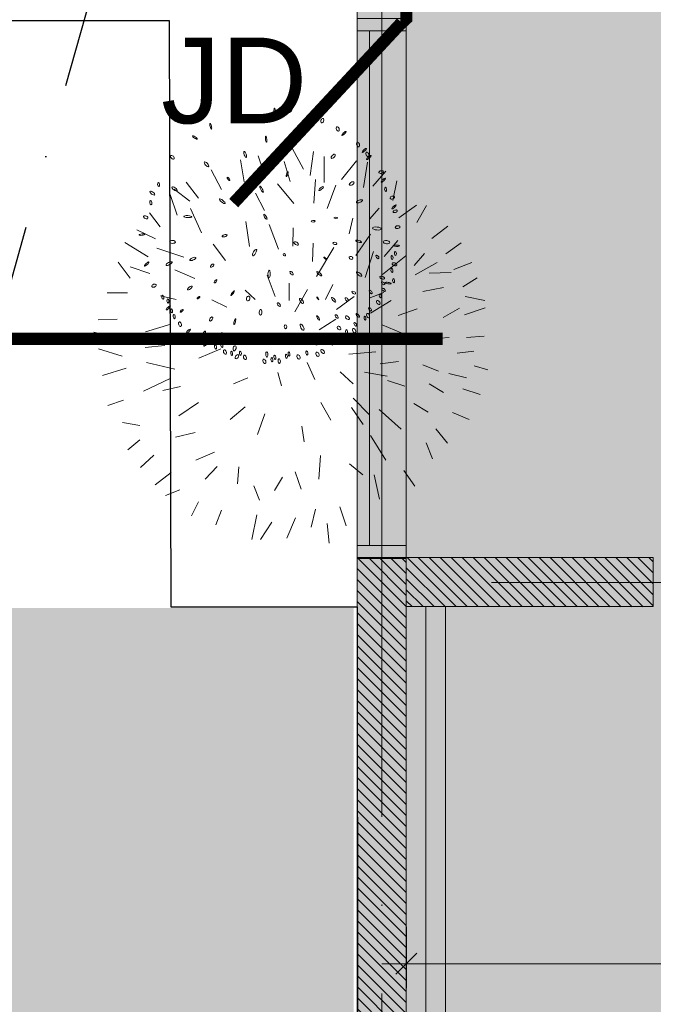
# Model space of a CAD drawing. Header units: centimetres. Extents: x 100159 to 225226, y -81380 to -23241.
# Tile 259 of 365: x 202902 to 203161, y -45473 to -45071. Entities that reach past the tile are written whole.
import ezdxf

# ---------------------------------------------------------------- set-up
doc = ezdxf.new("R2010")
doc.units = ezdxf.units.CM
for name, pattern in [('00 Caché', [0.375, 0.25, -0.125]), ('ACAD_ISO10W100', [18, 12, -3, 0, -3]), ('CACHE', [9.524999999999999, 6.349999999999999, -3.174999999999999]), ('Grille', [0.4, 0.2, -0.2])]:
    doc.linetypes.add(name, pattern=pattern)
doc.layers.get('0').update_dxf_attribs({"lineweight": 5})
for name, color, linetype, lineweight, true_color in [('10 - PREAU - AUVENT', 7, 'Continuous', 15, 0xd5ba98), ('24', 7, 'Continuous', 15, 0x99ad58), ('47', 7, 'CACHE', 5, 0x7a7a7a)]:
    doc.layers.add(name, color=color, linetype=linetype, lineweight=lineweight, true_color=true_color)
doc.layers.add('12', color=212, linetype='Continuous')
doc.layers.add('A-Mar-P-TR-Revêtement béton désac', color=8, linetype='Continuous')
for name, color, linetype, lineweight in [('17', 6, 'Continuous', 5), ('DDL- CLOISONS DOUBLAGES', 1, 'Continuous', 5), ('DDL- ISOLATION', 252, 'ISOLATION', 5), ('DDL- STRUCTURE', 5, 'Continuous', 5), ('DDL-HAB-COTES', 161, 'Continuous', 9), ('DDL-HACHURES POCHAGE GRIS', 251, 'Continuous', 5), ('DDL-TRAIT AXES', 1, 'ACAD_ISO10W100', 5), ('TRAIT DE COUPE', 3, 'Continuous', 9)]:
    doc.layers.add(name, color=color, linetype=linetype, lineweight=lineweight)
doc.styles.add('Century Gothic', font='GOTHIC.TTF')
doc.styles.get("Standard").update_dxf_attribs({"font": 'arial.ttf'})
doc.linetypes.add('ISOLATION', pattern='A,0.00254,-2.54,[134,ltypeshp.shx,S=2.54,R=0,X=-2.54,Y=0],-5.08,[134,ltypeshp.shx,S=2.54,R=180,X=2.54,Y=0],-2.54', length=10.16254)
doc.dimstyles.new('C100 cm', dxfattribs={"dimscale": 100, "dimtxt": 0.2, "dimasz": 0.085, "dimexe": 0.1, "dimexo": 0.0625, "dimgap": 0.09, "dimtad": 0, "dimdec": 0, "dimzin": 0, "dimdsep": 46, "dimtxsty": 'Century Gothic', "dimblk": 'OBLIQUE', "dimcen": 0.09, "dimdle": 0.1, "dimclrd": 256, "dimclrt": 256, "dimadec": 0, "dimazin": 0, "dimtfac": 1, "dimtdec": 0, "dimtofl": 0, "dimtmove": 2, "dimatfit": 2, "dimfxl": 0.15, "dimfxlon": 1, "dimtolj": 1, "dimtzin": 0, "dimlwd": -1, "dimarcsym": 0})
doc.dimstyles.new('Flèche escalier', dxfattribs={"dimscale": 100, "dimtxt": 1e-08, "dimasz": 0.01, "dimexe": 0, "dimexo": 0, "dimgap": 1e-08, "dimtad": 2, "dimdec": 0, "dimzin": 0, "dimdsep": 46, "dimtxsty": 'Century Gothic', "dimblk1": 'finescalier', "dimblk2": 'flècheescalier', "dimsah": 1, "dimcen": 0.09, "dimse1": 1, "dimse2": 1, "dimclrd": 256, "dimclrt": 256, "dimadec": 0, "dimazin": 0, "dimtfac": 1, "dimtdec": 0, "dimtofl": 0, "dimtmove": 2, "dimatfit": 2, "dimldrblk": 'qq2', "dimfxl": 1, "dimtolj": 1, "dimtzin": 0, "dimlwd": -1, "dimarcsym": 0})

# ---------------------------------------------------------------- blocks, each defined once
blk = doc.blocks.new('arb2')
for p, q in [((71.088939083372, 213.0916477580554), (71.16028249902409, 213.2342931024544)), ((71.30297056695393, 213.0407028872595), (71.32335387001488, 213.2546709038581)), ((71.45585090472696, 213.050892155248), (71.45585090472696, 213.2139145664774)), ((70.62010703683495, 212.9591916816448), (70.57933919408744, 213.162970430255)), ((70.75260283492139, 213.0407028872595), (70.68125941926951, 213.1731589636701)), ((70.97682658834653, 213.0610806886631), (70.90548317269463, 213.2037260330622)), ((71.55776989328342, 213.0610806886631), (71.61892227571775, 213.1833482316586)), ((70.50799454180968, 212.8776797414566), (70.47741896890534, 213.0712699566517)), ((71.19085807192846, 212.9693802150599), (71.1704747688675, 213.1324033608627)), ((71.70045796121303, 212.9795694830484), (71.8227627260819, 213.1018362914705)), ((71.84314602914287, 212.9388138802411), (71.87372160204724, 213.0916477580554)), ((71.42527409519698, 212.7859792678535), (71.39469852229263, 213.0101358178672)), ((71.89410614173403, 212.8878690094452), (71.96544955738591, 213.0305143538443)), ((70.4366511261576, 212.8063570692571), (70.30415532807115, 212.9490024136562)), ((71.6596901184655, 212.7452236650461), (71.79218591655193, 212.9082468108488)), ((72.03679420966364, 212.7554129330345), (72.13871443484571, 212.8980575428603)), ((70.20223510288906, 212.7146565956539), (70.11050714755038, 212.8063570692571)), ((70.90548317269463, 212.6433346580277), (70.76279510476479, 212.796168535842)), ((71.09913011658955, 212.6942787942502), (71.06855454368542, 212.8165463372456)), ((71.31316283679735, 212.6331453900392), (71.30297056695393, 212.8063570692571)), ((70.59972249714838, 212.4599337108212), (70.54876238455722, 212.6840902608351)), ((70.73221829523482, 212.6127675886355), (70.65068260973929, 212.7452236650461)), ((72.16929000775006, 212.6229561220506), (72.3119780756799, 212.7248458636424)), ((70.07993157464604, 212.5108778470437), (70.03916373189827, 212.6433346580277)), ((70.51818681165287, 212.4599337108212), (70.3347309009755, 212.6025783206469)), ((71.54757886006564, 212.4803115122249), (71.61892227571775, 212.6229561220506)), ((72.3221703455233, 212.5312563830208), (72.40370603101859, 212.6127675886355)), ((69.97801134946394, 212.4599337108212), (69.86589885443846, 212.5108778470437)), ((70.49780350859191, 212.3580439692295), (70.40607555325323, 212.4701222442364)), ((71.22143488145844, 212.3070990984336), (71.22143488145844, 212.4395559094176)), ((71.73103477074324, 212.3580439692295), (71.89410614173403, 212.4701222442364)), ((72.03679420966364, 212.378421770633), (72.12852216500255, 212.5006893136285)), ((69.91685896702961, 212.3070990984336), (69.78436316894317, 212.3580439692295)), ((72.18967331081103, 212.1950208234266), (72.27121023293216, 212.378421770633)), ((72.33236137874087, 212.2969105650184), (72.45466614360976, 212.4089888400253)), ((72.4648571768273, 212.2459656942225), (72.5769696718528, 212.3987995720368)), ((70.90548317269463, 212.2052100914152), (70.76279510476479, 212.3274768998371)), ((71.81257045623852, 212.1440766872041), (71.95525852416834, 212.2969105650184)), ((70.22261964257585, 212.0931318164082), (70.12069941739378, 212.2153986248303)), ((70.44684339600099, 212.1746430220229), (70.28377078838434, 212.2663434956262)), ((71.40489079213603, 212.2357771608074), (71.37431398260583, 212.1338874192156)), ((72.44447387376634, 212.1746430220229), (72.62792978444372, 212.2357771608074)), ((69.85570782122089, 212.123698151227), (69.71301975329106, 212.1950208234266)), ((71.46604193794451, 212.001431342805), (71.58834670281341, 212.1338874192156)), ((72.26101796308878, 212.0523762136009), (72.43428160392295, 212.123698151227)), ((72.44447387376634, 212.0523762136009), (72.62792978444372, 212.1440766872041)), ((69.76397986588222, 212.001431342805), (69.67225191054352, 212.0829425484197)), ((72.01640966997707, 212.1135096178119), (71.88391387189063, 212.0523762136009)), ((70.15127499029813, 211.8893530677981), (70.0289714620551, 211.9912420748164)), ((70.79337067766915, 211.9097308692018), (70.70164272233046, 211.9912420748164)), ((71.16028249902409, 211.8282189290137), (71.06855454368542, 211.9504864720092)), ((71.48642647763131, 211.8893530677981), (71.60873000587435, 211.9504864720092)), ((71.84314602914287, 211.8587859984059), (71.97564182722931, 211.9199194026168)), ((72.27121023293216, 211.940297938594), (72.4648571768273, 211.9606757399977)), ((72.52600955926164, 211.940297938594), (72.70946546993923, 211.8995416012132)), ((69.74359532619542, 211.8282189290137), (69.62129179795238, 211.8282189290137)), ((70.05954703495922, 211.8180303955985), (69.92705123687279, 211.8587859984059)), ((70.57933919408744, 211.8282189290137), (70.4366511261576, 211.8893530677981)), ((72.54639409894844, 211.7568969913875), (72.74004104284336, 211.8180303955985)), ((71.62911454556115, 211.7976525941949), (71.42527409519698, 211.80784112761)), ((72.01640966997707, 211.7568969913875), (71.75141807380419, 211.7772747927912)), ((70.13089168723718, 211.6651965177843), (70.0085869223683, 211.6142516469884)), ((70.59972249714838, 211.6651965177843), (70.4264588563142, 211.6448187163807)), ((70.85452306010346, 211.6448187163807), (70.93605874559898, 211.7161406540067)), ((71.21124261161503, 211.6651965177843), (71.29277829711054, 211.5633067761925)), ((72.16929000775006, 211.695762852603), (72.29159353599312, 211.7263299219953)), ((72.58716194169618, 211.695762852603), (72.74004104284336, 211.6550072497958)), ((69.76397986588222, 211.634629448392), (69.64167510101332, 211.6244401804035)), ((71.61892227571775, 211.634629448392), (71.75141807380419, 211.634629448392)), ((72.45466614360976, 211.5734960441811), (72.34255364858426, 211.6040623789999)), ((71.10932238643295, 211.5429289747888), (71.01759443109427, 211.4308506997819)), ((71.51700205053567, 211.4919841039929), (71.38450625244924, 211.5734960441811)), ((71.58834670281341, 211.5225511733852), (71.7412258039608, 211.4410399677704)), ((72.03679420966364, 211.5734960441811), (72.24063342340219, 211.5429289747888)), ((72.55658513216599, 211.5021733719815), (72.70946546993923, 211.5429289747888)), ((70.04935476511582, 211.4919841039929), (69.96781907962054, 211.4002836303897)), ((71.91449068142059, 211.4308506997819), (72.12852216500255, 211.4614177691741)), ((69.85570782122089, 211.3697172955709), (69.66205964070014, 211.3187724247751)), ((70.6404903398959, 211.3595280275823), (70.53857135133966, 211.2882053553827)), ((72.12852216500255, 211.3697172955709), (72.29159353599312, 211.3289609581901)), ((72.45466614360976, 211.4002836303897), (72.60754524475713, 211.3187724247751)), ((70.21242737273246, 211.3187724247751), (70.09012260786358, 211.3289609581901)), ((70.87490636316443, 211.3085831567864), (70.78317840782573, 211.1761270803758)), ((71.16028249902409, 211.2780168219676), (71.11951465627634, 211.1455607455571)), ((71.42527409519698, 211.0946158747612), (71.31316283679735, 211.2780168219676)), ((71.46604193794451, 211.3187724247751), (71.53738659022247, 211.1965048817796)), ((71.87372160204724, 211.2474497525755), (71.78199364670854, 211.3289609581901)), ((71.99602636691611, 211.3187724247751), (72.21005785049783, 211.2168826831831)), ((69.85570782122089, 211.2372612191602), (69.69263521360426, 211.257639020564)), ((70.29396305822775, 211.2474497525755), (70.19204283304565, 211.1455607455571)), ((71.68007465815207, 211.2678275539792), (71.84314602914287, 211.1659385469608)), ((72.48524171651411, 211.257639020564), (72.63812205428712, 211.2474497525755)), ((70.49780350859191, 211.12518220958), (70.3245386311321, 211.0538602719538)), ((71.64949784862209, 210.9825375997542), (71.63930681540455, 211.1455607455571)), ((72.29159353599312, 211.0946158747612), (72.16929000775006, 211.12518220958)), ((69.96781907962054, 211.0844266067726), (69.79455543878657, 211.0742380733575)), ((70.94625101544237, 211.0742380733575), (70.86471409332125, 210.9315927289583)), ((70.95644204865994, 210.9214034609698), (71.01759443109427, 211.0946158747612)), ((71.29277829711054, 210.9315927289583), (71.24181818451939, 211.1048044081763)), ((71.76161034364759, 211.0640488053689), (71.87372160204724, 210.951970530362)), ((72.10813762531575, 211.0844266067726), (72.27121023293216, 210.9723483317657)), ((72.42408933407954, 211.0946158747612), (72.5667774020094, 211.0232932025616)), ((70.10031487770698, 210.9723483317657), (69.95762680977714, 210.9417819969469)), ((71.35393067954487, 211.0232932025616), (71.43546636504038, 210.9010256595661)), ((72.01640966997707, 210.9723483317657), (72.11832989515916, 210.8398922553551)), ((72.25082569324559, 210.8398922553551), (72.16929000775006, 210.9927261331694)), ((70.53857135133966, 210.890837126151), (70.50799454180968, 210.7583810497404)), ((71.26220272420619, 210.9112149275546), (71.28258602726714, 210.7685695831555)), ((71.57815443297, 210.9214034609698), (71.66988238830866, 210.7380032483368)), ((72.36293818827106, 210.9417819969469), (72.49543398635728, 210.8704593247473)), ((70.03916373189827, 210.8398922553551), (69.90666669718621, 210.7583810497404)), ((70.20223510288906, 210.8093251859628), (70.09012260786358, 210.697246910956)), ((70.81375521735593, 210.8398922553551), (70.69145045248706, 210.6463027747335)), ((71.02778670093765, 210.8704593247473), (70.96663431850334, 210.6463027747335)), ((72.2814012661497, 210.8297029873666), (72.3935137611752, 210.7278139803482)), ((71.71065023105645, 210.7481917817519), (71.78199364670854, 210.6259242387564)), ((71.9042984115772, 210.7380032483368), (72.02660193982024, 210.6564913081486)), ((70.54876238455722, 210.6768691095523), (70.39588328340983, 210.5546023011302)), ((71.19085807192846, 210.6463027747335), (71.18066703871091, 210.5138459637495)), ((71.4966187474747, 210.7176247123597), (71.50680978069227, 210.585168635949)), ((72.12852216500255, 210.6564913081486), (72.16929000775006, 210.5036574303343)), ((72.18967331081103, 210.7074361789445), (72.30178580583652, 210.636113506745)), ((71.37431398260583, 210.4730903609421), (71.38450625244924, 210.6055464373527)), ((71.99602636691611, 210.5953579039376), (72.11832989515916, 210.4730903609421)), ((71.55776989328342, 210.3610120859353), (71.52719432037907, 210.5036574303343)), ((71.77180261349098, 210.4017676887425), (71.70045796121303, 210.5138459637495)), ((71.84314602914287, 210.5036574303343), (71.91449068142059, 210.3813898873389)), ((70.68125941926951, 210.4832796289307), (70.60991476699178, 210.3508235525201)), ((70.95644204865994, 210.4221454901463), (70.86471409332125, 210.3202564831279)), ((71.088939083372, 210.4017676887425), (71.02778670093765, 210.269311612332)), ((71.26220272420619, 210.3406342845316), (71.27239499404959, 210.1979889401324)), ((71.46604193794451, 210.3508235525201), (71.48642647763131, 210.208178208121)), ((71.66988238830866, 210.3508235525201), (71.69026569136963, 210.2387452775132))]:
    blk.add_line(p, q)
blk = doc.blocks.new('Z$W@#32203')
at = {"xscale": 1.845706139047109, "yscale": 1.845706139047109, "zscale": 1.845706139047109}
blk.add_blockref('arb2', (-128.5004456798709, -387.9637186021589), dxfattribs=at)
blk = doc.blocks.new('arb3')
for centre, major_axis, ratio in [((75.471045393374, 213.3335436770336), (0.0002289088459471, 0.0364058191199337), 0.2356669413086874), ((75.6634436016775, 213.3422952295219), (0.0257471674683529, 0.0257394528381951), 0.2356669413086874), ((75.0392129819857, 213.299179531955), (-0.0115089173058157, 0.0264683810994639), 0.5993459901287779), ((75.94894664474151, 213.2777299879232), (-0.0115089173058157, 0.0264683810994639), 0.5993459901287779), ((76.06403565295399, 213.2421221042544), (0.008115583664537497, 0.0276977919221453), 0.5993459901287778), ((74.69768735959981, 213.1140187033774), (-0.0093179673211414, 0.0351939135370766), 0.2356669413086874), ((75.80227587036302, 213.1662190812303), (-0.0090230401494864, -0.0300664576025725), 0.3949286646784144), ((76.25791265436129, 213.1490327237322), (-0.0115089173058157, 0.0264683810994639), 0.5993459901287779), ((76.33716228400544, 213.0977704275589), (0.0257471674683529, 0.0257394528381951), 0.2356669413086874), ((75.38422771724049, 212.9858210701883), (0.0060149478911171, -0.0360796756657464), 0.23253170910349), ((74.50850750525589, 212.9685639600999), (0.031406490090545, -0.0184138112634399), 0.2356669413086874), ((76.51538556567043, 212.9688565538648), (-0.0115089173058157, 0.0264683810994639), 0.5993459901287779), ((76.59463395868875, 212.900434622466), (0.0257471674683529, 0.0257394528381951), 0.2356669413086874), ((75.1346018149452, 212.7873826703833), (0.0150379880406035, -0.0360796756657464), 0.317162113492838), ((76.21731654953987, 212.8114359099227), (-0.0210523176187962, -0.024052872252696), 0.50665611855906), ((76.63553860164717, 212.8530290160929), (-0.0115089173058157, 0.0264683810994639), 0.5993459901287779), ((76.65471047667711, 212.8146364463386), (0.0257471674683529, 0.0257394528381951), 0.2356669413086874), ((74.24305768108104, 212.7138235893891), (-0.0214560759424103, 0.019304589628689), 0.5993459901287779), ((74.66542536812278, 212.6460705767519), (0.0270672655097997, -0.0270598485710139), 0.4005703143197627), ((76.8144274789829, 212.6430940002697), (0.0283289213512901, 0.005522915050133), 0.5993459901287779), ((75.66065748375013, 212.5669471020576), (-0.0107382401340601, -0.0304157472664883), 0.2287871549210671), ((76.84352345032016, 212.5443721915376), (0.0257471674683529, 0.0257394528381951), 0.2356669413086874), ((74.94477480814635, 212.4774885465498), (0.0178970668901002, -0.019680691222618), 0.3363387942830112), ((75.35510703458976, 212.3699822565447), (0.0221658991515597, -0.0369321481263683), 0.2425734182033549), ((76.08498460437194, 212.4085462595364), (-0.02706788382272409, -0.0240532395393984), 0.2994389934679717), ((76.45792002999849, 212.486718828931), (-0.0270678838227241, -0.0180400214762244), 0.4978938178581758), ((76.87785156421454, 212.4328345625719), (-0.004291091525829, 0.0257394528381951), 0.4650847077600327), ((74.01562426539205, 212.2633831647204), (-0.0300388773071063, 0.019304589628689), 0.4030554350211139), ((74.08857405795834, 212.3727758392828), (-0.004291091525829, 0.0257394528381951), 0.4650847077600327), ((74.28647561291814, 212.3273670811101), (0.0330828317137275, -0.0210466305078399), 0.3909879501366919), ((76.5631840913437, 212.2732473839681), (-0.0360903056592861, -0.0150334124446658), 0.3845235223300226), ((76.96353188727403, 212.3363014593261), (-0.02684119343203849, -0.0106104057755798), 0.599345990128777), ((74.0027497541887, 212.1454106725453), (-0.004291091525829, 0.0257394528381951), 0.4650847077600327), ((74.8789609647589, 212.2010880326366), (0.0360909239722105, -0.0270598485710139), 0.2748921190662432), ((76.98942427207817, 212.2226290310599), (0.0257471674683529, 0.0257394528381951), 0.2356669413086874), ((77.00658863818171, 212.1690051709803), (-0.0257471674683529, -0.0107247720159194), 0.5160175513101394), ((75.41667925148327, 212.0326672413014), (0.0197031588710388, -0.0295456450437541), 0.3101486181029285), ((76.28115426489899, 212.0572890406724), (-0.0221658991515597, 0), 0.333370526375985), ((73.94853161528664, 211.9630088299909), (-0.0268563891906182, 0.0105718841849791), 0.5993459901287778), ((74.46391966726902, 211.9936301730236), (0.04812081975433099, 0), 0.2499935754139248), ((76.00428116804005, 212.0033584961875), (-0.0250558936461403, -0.0035784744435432), 0.3999566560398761), ((76.79175643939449, 211.9485303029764), (-0.05413576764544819, 0.003006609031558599), 0.3374234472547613), ((77.04514745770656, 211.9760853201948), (-0.0283714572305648, -0.005300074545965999), 0.5993459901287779), ((76.57521398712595, 211.7801587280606), (-0.0360903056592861, 0.0090198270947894), 0.2914429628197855), ((76.91717069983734, 211.7850311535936), (-0.0407338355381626, 0.0022624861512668), 0.5113089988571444), ((73.91115609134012, 211.7492608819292), (0.0357874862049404, 0.006685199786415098), 0.2356669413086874), ((74.28948308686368, 211.6749259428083), (0.0360903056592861, 0), 0.5000085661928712), ((74.9250883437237, 211.7779226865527), (0.0304247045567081, 0.0107350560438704), 0.3720358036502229), ((75.8082790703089, 211.7224359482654), (-0.0270919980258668, 0.0147730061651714), 0.5352826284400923), ((76.28270469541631, 211.7434174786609), (-0.0256974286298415, 0.002635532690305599), 0.5052355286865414), ((77.04240281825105, 211.7474943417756), (0.0363121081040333, 0.0026204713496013), 0.2356669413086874), ((77.03233456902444, 211.652071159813), (-0.004291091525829, 0.0257394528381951), 0.4650847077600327), ((75.30302406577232, 211.5877339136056), (0.021052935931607, 0.039086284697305), 0.3454328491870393), ((75.67035695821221, 211.5771689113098), (-0.0123143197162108, 0.0123107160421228), 0.7212093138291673), ((76.17032415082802, 211.5574713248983), (-0.0147770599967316, 0.0123107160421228), 0.2863388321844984), ((76.489291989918, 211.5739573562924), (-0.0232664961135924, 0.007156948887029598), 0.7240903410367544), ((76.8131210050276, 211.5993001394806), (-0.0171649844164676, 0.0193045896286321), 0.5052355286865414), ((76.99371350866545, 211.6005922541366), (-0.004291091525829, 0.0257394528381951), 0.4650847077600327), ((74.25940711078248, 211.4073351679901), (0.0360903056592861, 0.02104663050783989), 0.3598972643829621), ((74.54813141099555, 211.47648791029), (0.0360909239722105, 0.0180400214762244), 0.3332734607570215), ((76.99800460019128, 211.4418656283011), (-0.004291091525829, 0.0257394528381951), 0.4650847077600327), ((77.0258985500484, 211.5190839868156), (-0.0278927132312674, 0.0085798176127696), 0.5927292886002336), ((73.98558600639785, 211.3903867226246), (0.0257471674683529, 0.0257394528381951), 0.2356669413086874), ((74.78885323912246, 211.4054860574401), (0.01875887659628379, 0.0177597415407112), 0.5052355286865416), ((75.49249925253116, 211.3321692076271), (0, 0.04810611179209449), 0.2795741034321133), ((75.76744259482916, 211.3553820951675), (-0.0171649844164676, 0.0193045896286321), 0.5052355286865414), ((76.1090450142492, 211.3622356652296), (-0.0330834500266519, 0.024052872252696), 0.3030774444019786), ((76.598019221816, 211.3792976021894), (-0.0348555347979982, 0.0224008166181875), 0.3655125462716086), ((76.88322532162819, 211.3484065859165), (-0.0294187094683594, 0.0090492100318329), 0.5146944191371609), ((77.02375238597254, 211.3174582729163), (-0.004291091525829, 0.0257394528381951), 0.4650847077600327), ((74.83986256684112, 211.2149103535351), (0.0150373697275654, 0.0210462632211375), 0.3675821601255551), ((76.89801367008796, 211.2793828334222), (-0.0212974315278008, 0.0150782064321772), 0.4650847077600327), ((76.9081652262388, 211.1991123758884), (-0.0205284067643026, 0.0161095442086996), 0.4650847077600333), ((76.95788562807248, 211.2843181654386), (0.0361733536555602, -0.0041139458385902), 0.2356669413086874), ((74.08516175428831, 211.1280142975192), (-0.0272182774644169, -0.009601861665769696), 0.5993459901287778), ((74.52707847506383, 211.1186977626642), (0.0270678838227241, 0.0210466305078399), 0.3720884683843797), ((75.0564056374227, 211.0796118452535), (0.0210523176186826, 0.0300664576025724), 0.183186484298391), ((76.10312466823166, 211.0586989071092), (-0.0142428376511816, 0.0177979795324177), 0.1561611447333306), ((76.29925413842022, 211.0507541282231), (-0.02489698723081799, 0.0273786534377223), 0.3363560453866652), ((76.4595820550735, 211.0616842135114), (-0.0171649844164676, 0.0193045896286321), 0.5052355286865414), ((76.54151531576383, 211.1493243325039), (-0.0226302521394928, 0.0135738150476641), 0.5145392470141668), ((76.74838859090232, 211.1662206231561), (-0.0171649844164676, 0.0193045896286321), 0.5052355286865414), ((76.86926938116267, 211.1244123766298), (-0.004291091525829, 0.0257394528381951), 0.4650847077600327), ((74.20014491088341, 210.9914252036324), (-0.004291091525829, 0.0257394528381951), 0.4650847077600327), ((74.26451252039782, 210.9485261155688), (-0.004291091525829, 0.0257394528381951), 0.4650847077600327), ((74.6387352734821, 211.0050012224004), (0.016107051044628, 0.0143135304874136), 0.415209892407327), ((75.24856801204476, 211.0195435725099), (0.007121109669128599, 0.0284768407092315), 0.6860944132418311), ((75.62801921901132, 210.9621252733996), (-0.0171649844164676, 0.0193045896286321), 0.5052355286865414), ((75.90453245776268, 211.0194789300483), (-0.021052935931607, 0.0300664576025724), 0.409630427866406), ((76.75009063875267, 210.9536584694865), (-0.0171419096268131, 0.0196745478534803), 0.4650847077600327), ((76.84781454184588, 211.0407591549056), (-0.0214560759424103, 0.019304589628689), 0.5993459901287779), ((74.27309655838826, 210.8627279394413), (0.0257471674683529, 0.0257394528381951), 0.2356669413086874), ((74.31600685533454, 210.8284086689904), (-0.004291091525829, 0.0257394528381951), 0.4650847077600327), ((74.44007814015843, 210.83503011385), (-0.0178970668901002, -0.016102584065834), 0.3716361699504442), ((75.40793754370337, 210.8591039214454), (0, 0.0348455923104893), 0.4518449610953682), ((76.11750477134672, 210.819280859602), (-0.0174277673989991, 0.0248895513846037), 0.2954197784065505), ((76.3450556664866, 210.8476331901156), (-0.0171649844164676, 0.0193045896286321), 0.5052355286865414), ((76.47815184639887, 210.8371258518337), (-0.0226302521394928, 0.018098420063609), 0.5631073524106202), ((76.60261575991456, 210.8710605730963), (-0.0203672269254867, 0.0203605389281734), 0.4005532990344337), ((76.69332968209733, 210.8412783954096), (-0.004291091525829, 0.0257394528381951), 0.4650847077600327), ((76.72994508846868, 210.8753810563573), (-0.0115089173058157, 0.0264683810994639), 0.5993459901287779), ((74.35033682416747, 210.7597701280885), (-0.004291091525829, 0.0257394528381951), 0.4650847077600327), ((74.8054268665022, 210.749589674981), (0.0149378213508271, 0.0248895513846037), 0.5144635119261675), ((75.0967233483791, 210.729677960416), (0.007469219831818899, 0.0348455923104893), 0.2095909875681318), ((75.7215081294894, 210.6936856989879), (-0.003579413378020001, 0.02504821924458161), 0.6325017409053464), ((75.92579747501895, 210.6973214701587), (-0.0199177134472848, 0.0373343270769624), 0.3946647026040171), ((76.38084361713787, 210.7059126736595), (-0.0203666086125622, 0.018098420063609), 0.6485819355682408), ((76.56687990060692, 210.6823351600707), (-0.0115089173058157, 0.0264683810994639), 0.5993459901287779), ((76.57632297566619, 210.7609936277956), (-0.0147707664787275, 0.0215117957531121), 0.4650847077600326), ((74.42557205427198, 210.6694654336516), (-0.0115089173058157, 0.0264683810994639), 0.5993459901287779), ((74.53056823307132, 210.5881737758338), (0.0257471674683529, 0.0257394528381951), 0.2356669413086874), ((74.72660371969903, 210.5679120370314), (0.0135781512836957, 0.0294101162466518), 0.3491994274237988), ((74.93489169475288, 210.562917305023), (0.0149378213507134, 0.0224004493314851), 0.5624575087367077), ((75.18635274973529, 210.5579391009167), (0.007469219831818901, 0.0273786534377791), 0.7941848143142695), ((75.37520529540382, 210.5444295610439), (0.003007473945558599, 0.0420928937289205), 0.2569286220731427), ((76.2767469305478, 210.5927971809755), (-0.0203666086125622, 0.0180984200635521), 0.5050516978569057), ((76.35003555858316, 210.5688691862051), (-0.0171649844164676, 0.0193045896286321), 0.5052355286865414), ((76.4186936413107, 210.5838838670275), (-0.004291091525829, 0.0257394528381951), 0.4650847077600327), ((76.47447906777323, 210.6653921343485), (-0.004291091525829, 0.0257394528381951), 0.4650847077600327), ((74.6272583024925, 210.5193186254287), (-0.0115089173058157, 0.0264683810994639), 0.5993459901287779), ((74.7537099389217, 210.4380269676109), (0.0257471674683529, 0.0257394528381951), 0.2356669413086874), ((75.57069481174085, 210.5293965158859), (-0.006014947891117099, 0.039086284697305), 0.274137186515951), ((75.81283541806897, 210.5136167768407), (-0.0090514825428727, 0.0339343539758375), 0.3919259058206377), ((76.10023405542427, 210.515879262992), (-0.0158411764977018, 0.027147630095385), 0.4828692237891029), ((76.30283169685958, 210.519535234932), (-0.004291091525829, 0.0257394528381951), 0.4650847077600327), ((74.87386235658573, 210.4079976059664), (-0.004291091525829, 0.0257394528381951), 0.4650847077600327), ((74.95110447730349, 210.4294471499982), (-0.004291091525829, 0.0257394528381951), 0.4650847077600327), ((74.99200973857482, 210.3520121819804), (-0.0115089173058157, 0.0264683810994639), 0.5993459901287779), ((75.07554860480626, 210.3393590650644), (-0.004291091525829, 0.0257394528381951), 0.4650847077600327), ((75.10904756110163, 210.4027641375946), (0.0067890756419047, 0.0316722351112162), 0.5455552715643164), ((75.18282836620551, 210.3436489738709), (-0.004291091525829, 0.0257394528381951), 0.4650847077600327), ((75.50733257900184, 210.3439439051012), (-0.0022630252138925, 0.0316722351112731), 0.433381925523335), ((75.7492672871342, 210.3307792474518), (-0.004291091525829, 0.0257394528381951), 0.4650847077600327), ((75.7793049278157, 210.3608086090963), (-0.004291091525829, 0.0257394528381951), 0.4650847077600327), ((75.89745230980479, 210.3305626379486), (-0.0115089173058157, 0.0264683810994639), 0.5993459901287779), ((75.99815554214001, 210.3822581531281), (-0.004291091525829, 0.0257394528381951), 0.4650847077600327), ((76.12917743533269, 210.3734617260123), (-0.0115089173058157, 0.0264683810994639), 0.5993459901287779), ((76.19126146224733, 210.4101425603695), (-0.0214560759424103, 0.019304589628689), 0.5993459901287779), ((75.14198196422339, 210.3017567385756), (-0.01571194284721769, -0.0242108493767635), 0.5993459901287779), ((75.24089923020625, 210.2962433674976), (-0.0115089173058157, 0.0264683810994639), 0.5993459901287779), ((75.48120653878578, 210.2576341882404), (-0.0115089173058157, 0.0264683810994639), 0.5993459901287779), ((75.5733275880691, 210.2835902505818), (-0.004291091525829, 0.0257394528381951), 0.4650847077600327), ((75.60765755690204, 210.3136196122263), (-0.004291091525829, 0.0257394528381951), 0.4650847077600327), ((75.66344421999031, 210.2685755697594), (-0.0042910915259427, 0.0278844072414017), 0.5321967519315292)]:
    blk.add_ellipse(centre, major_axis=major_axis, ratio=ratio)
blk = doc.blocks.new('Z$W@#8269')
at = {"xscale": 1.84570613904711, "yscale": 1.84570613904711, "zscale": 1.84570613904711}
blk.add_blockref('arb3', (-136.3521573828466, -388.0233216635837), dxfattribs=at)
blk = doc.blocks.new('finescalier')
for p, q in [((10.64705126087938, 3.942895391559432), (-10.64705126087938, 3.942895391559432)), ((10.64705126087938, -3.942895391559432), (-10.64705126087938, -3.942895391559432))]:
    blk.add_line(p, q)
blk = doc.blocks.new('flècheescalier')
blk.add_hatch(color=256).paths.add_polyline_path([(-21.28359077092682, 8.688369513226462), (-9.459786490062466, 0), (-21.28359077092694, -8.688369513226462), (0, 0)])
at = {"linetype": 'Continuous'}
for p, q in [((-21.28359077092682, 8.688369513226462), (-9.459467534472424, -0.0002343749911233)), ((-21.28359077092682, -8.688369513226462), (-9.459467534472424, 0.0002343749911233))]:
    blk.add_line(p, q, dxfattribs=at)
for q in [(-21.28359077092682, 8.688369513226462), (-21.28359077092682, -8.688369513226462)]:
    blk.add_line((0, 0), q)
blk = doc.blocks.new('*D240')
at = {"layer": '12', "linetype": 'ACAD_ISO10W100', "ltscale": 10, "transparency": 16777216}
blk.add_line((203002.101605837, -44809.41609271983), (202858.0234216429, -45322.60710825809), dxfattribs=at)
at = {"layer": 'Defpoints', "color": 0, "linetype": 'ACAD_ISO10W100', "ltscale": 10, "transparency": 16777216}
for p in [(203075.5355724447, -44828.99398839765), (202857.7531225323, -45323.56988465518), (203019.9368699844, -45369.10291062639)]:
    blk.add_point(p, dxfattribs=at)
at = {"layer": '12', "linetype": 'ACAD_ISO10W100', "ltscale": 10, "transparency": 16777216}
for name, p, rotation in [('finescalier', (203002.3719049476, -44808.45331632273), 74.31793355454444), ('flècheescalier', (202857.7531225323, -45323.56988465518), 254.3179335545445)]:
    blk.add_blockref(name, p, dxfattribs=dict(at, rotation=rotation))
at = {"layer": '12', "linetype": 'ACAD_ISO10W100', "ltscale": 10, "transparency": 16777216, "insert": (202930.0625122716, -45066.01160007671), "char_height": 1e-06, "attachment_point": 5, "rotation": 74.31793355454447, "style": 'Century Gothic'}
blk.add_mtext('\\A1;535', dxfattribs=at)
blk = doc.blocks.new('qq2')
blk.add_hatch(color=256).paths.add_polyline_path([(0, 0), (-19.94664791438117, 4.610323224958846), (-19.94664791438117, -4.610323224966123)])
for q in [(-19.94664791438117, 4.610323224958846), (-19.94664791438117, -4.610323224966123)]:
    blk.add_line((0, 0), q)
blk = doc.blocks.new('*U229')
for p, q in [((20.00015778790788, -405.8076617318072), (0.0001577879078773, -405.8076617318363)), ((10.0001578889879, -620.8077323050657), (10.00015788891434, -410.8076617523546)), ((15.0001578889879, -620.8077323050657), (15.00015788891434, -410.8076617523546)), ((0.0001578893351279, -625.8077323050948), (20.00015788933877, -625.8077323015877))]:
    blk.add_line(p, q)
blk.add_lwpolyline([(20.0001578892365, -405.8076617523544), (0.0001578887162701, -405.8076617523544), (0.0001578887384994, -625.8077323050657), (20.00015788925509, -625.8077323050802)], close=True)
for points in [[(0.0001578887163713, -410.8076617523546), (0.0001578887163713, -405.8076617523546), (20.00015788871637, -405.8076617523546), (20.00015788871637, -410.8076617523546), (0.0001578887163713, -410.8076617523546)], [(0.0001578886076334, -625.8077323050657), (0.0001578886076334, -620.8077323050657), (20.00015788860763, -620.8077323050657), (20.00015788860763, -625.8077323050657), (0.0001578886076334, -625.8077323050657)]]:
    blk.add_lwpolyline(points)
blk = doc.blocks.new('_Oblique')
at = {"color": 0, "linetype": 'ByBlock', "lineweight": -2}
blk.add_line((-0.5, -0.5), (0.5, 0.5), dxfattribs=at)
blk = doc.blocks.new('*D704')
at = {"layer": 'DDL-HAB-COTES', "color": 0, "linetype": 'Continuous', "lineweight": -2, "transparency": 16777216}
for p, q in [((203060.0716614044, -45441.63368368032), (203060.0716614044, -45466.63368368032)), ((204160.0716585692, -45441.63368368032), (204160.0716585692, -45466.63368368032))]:
    blk.add_line(p, q, dxfattribs=at)
at = {"layer": 'DDL-HAB-COTES', "linetype": 'Continuous', "transparency": 16777216}
for p, q in [((203050.0716614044, -45456.63368368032), (203638.7983265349, -45456.63368368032)), ((204170.0716585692, -45456.63368368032), (203713.6712021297, -45456.63368368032))]:
    blk.add_line(p, q, dxfattribs=at)
at = {"layer": 'Defpoints', "color": 0, "linetype": 'Continuous', "transparency": 16777216}
for p in [(203060.0716614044, -45030.73902265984), (204160.0716585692, -45030.73902266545), (203060.0716614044, -45456.63368368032)]:
    blk.add_point(p, dxfattribs=at)
at = {"layer": 'DDL-HAB-COTES', "linetype": 'Continuous', "transparency": 16777216, "xscale": 8.5, "yscale": 8.5, "zscale": 8.5, "rotation": 180}
blk.add_blockref('_Oblique', (203060.0716614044, -45456.63368368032), dxfattribs=at)
at = {"layer": 'DDL-HAB-COTES', "linetype": 'Continuous', "transparency": 16777216, "xscale": 8.5, "yscale": 8.5, "zscale": 8.5}
blk.add_blockref('_Oblique', (204160.0716585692, -45456.63368368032), dxfattribs=at)
at = {"layer": 'DDL-HAB-COTES', "linetype": 'Continuous', "transparency": 16777216, "insert": (203676.2347643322, -45452.38368368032), "char_height": 20, "attachment_point": 5, "style": 'Century Gothic'}
blk.add_mtext('\\A1;1100', dxfattribs=at)

msp = doc.modelspace()

# ---------------------------------------------------------------- hatches: boundary and pattern name
at = {"linetype": 'Continuous', "true_color": 0xffffff}
h = msp.add_hatch(color=7, dxfattribs=at)
h.dxf.hatch_style = 1
h.paths.add_polyline_path([(207419.5718143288, -44170.87773477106), (207419.5718143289, -44150.96544183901), (207399.5718143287, -44150.87775175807), (207399.5716602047, -44170.87773476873), (204180.0716585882, -44170.87773477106), (204180.071659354, -43610.86319494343), (203141.8998544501, -43610.85243131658), (203141.9054527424, -43070.88673690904), (196598.5716615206, -43070.88673690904), (196598.5716615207, -43950.82148835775), (199380.0724396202, -43950.82148835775), (199380.096778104, -44170.91667507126), (196908.9343038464, -44170.930597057), (196908.9343038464, -46454.02956055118), (195954.230814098, -46453.36076255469), (195954.230810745, -48667.38743784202), (199261.5626184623, -48667.38743784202), (199261.5612275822, -47095.81442755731), (198928.0978457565, -47095.81436308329), (198927.7814593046, -45051.03068584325), (203040.0716613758, -45051.03068584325), (203040.0716613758, -45575.27278880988), (204113.0490184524, -45576.19613502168), (204113.0490184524, -46136.19613502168), (204160.0644420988, -46136.19652921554), (204160.0644420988, -46151.13403737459), (207800.2693064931, -46151.13403736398), (207800.2610790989, -46301.12993662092), (207819.5009580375, -46301.13096790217), (207820.3284838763, -43047.92276575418), (207799.8294100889, -43047.92276575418), (207799.8157617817, -45270.90102801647), (207420.0570746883, -45270.95739288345)])
at = {"layer": '10 - PREAU - AUVENT'}
h = msp.add_hatch(dxfattribs=at)
h.set_pattern_fill('DOTS', color=256, scale=7)
h.set_pattern_definition([(360, (-5.517415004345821, -1.765146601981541), (5.55625, 11.1125), [0, -11.1125])])
h.paths.add_polyline_path([(204100.0378038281, -45575.9976623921), (203038.5690186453, -45574.86901365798), (203038.5739749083, -45311.41791861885), (198927.7812948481, -45312.794607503), (198927.9073964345, -47095.81445852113), (199260.929618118, -47095.81445805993), (199260.6382655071, -46300.67220034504), (203070.1860866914, -46300.51506593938), (204152.255576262, -46301.13198641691), (204152.2628752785, -46173.71239578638), (204100.0441190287, -46170.88185103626)])
h.paths.add_polyline_path([(207091.7114392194, -43931.23725006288), (204180.0639856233, -43931.23715475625), (204180.0701430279, -43612.35745197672), (203141.8998464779, -43612.35864153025), (203141.9826189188, -43070.88661084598), (207103.7207403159, -43071.21046253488)])
at = {"layer": '24', "true_color": 0xbeb7b0}
h = msp.add_hatch(dxfattribs=at)
h.set_pattern_fill('CROSS', color=9, scale=7, angle=269.6442310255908)
h.set_pattern_definition([(301, (197231.2399924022, -32319.91977730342), (60.99452894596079, -15.20764408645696), [22.225, -66.67499999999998]), (31.00000000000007, (197227.4380813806, -32335.16840953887), (15.20764408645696, 60.99452894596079), [22.22499999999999, -66.67499999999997])])
edge = h.paths.add_edge_path()
edge.add_arc((195857.1881307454, -36224.42645212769), 900.473359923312, 187.2934420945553, 225.4637151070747)
edge.add_line((195225.6313978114, -36866.28965018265), (197694.2677459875, -38830.08852781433))
edge.add_arc((196818.9750831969, -39930.39432169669), 1405.990784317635, -11.40946130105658, 51.49777025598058, ccw=False)
edge.add_arc((198426.8412183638, -40242.84484025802), 232.2097941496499, 171.5010631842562, 258.4386460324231)
edge.add_line((198380.3023928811, -40470.34324953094), (203005.1489780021, -40470.27378647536))
edge.add_line((203005.1489780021, -40470.27378647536), (203004.2727545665, -42469.51856909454))
edge.add_line((203004.2727545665, -42469.51856909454), (203004.3735206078, -42840.04682785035))
edge.add_line((203004.3735206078, -42840.04682785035), (198903.8688560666, -42840.3189969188))
edge.add_line((198903.8688560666, -42840.3189969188), (198612.7867274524, -42840.33210787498))
edge.add_line((198612.7867274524, -42840.33210787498), (196598.5764873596, -42840.42448668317))
edge.add_line((196598.5764873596, -42840.42448668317), (196598.575675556, -43051.15870849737))
edge.add_line((196598.575675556, -43051.15870849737), (196598.5676474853, -43941.74929408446))
edge.add_line((196598.5676474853, -43941.74929408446), (197815.5830068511, -43941.7599215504))
edge.add_line((197815.5830068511, -43941.7599215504), (197815.5916543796, -44170.71799940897))
edge.add_line((197815.5916543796, -44170.71799940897), (196908.7953425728, -44170.71812119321))
edge.add_line((196908.7953425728, -44170.71812119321), (196909.085131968, -46334.82989455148))
edge.add_line((196909.085131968, -46334.82989455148), (196636.6357878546, -46334.8298946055))
edge.add_line((196636.6357878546, -46334.8298946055), (196636.6125634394, -45834.82910137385))
edge.add_line((196636.6125634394, -45834.82910137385), (194420.4363947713, -45834.93284731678))
edge.add_line((194420.4363947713, -45834.93284731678), (194420.406203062, -45184.93286467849))
edge.add_line((194420.406203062, -45184.93286467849), (194144.4458689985, -45184.94568250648))
edge.add_line((194144.4458689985, -45184.94568250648), (195106.9238781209, -43539.45781926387))
edge.add_line((195106.9238781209, -43539.45781926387), (195246.3702716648, -43300.46839000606))
edge.add_line((195246.3702716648, -43300.46839000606), (195591.4004476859, -43300.46838994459))
edge.add_line((195591.4004476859, -43300.46838994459), (195591.4004476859, -43050.46839951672))
edge.add_line((195591.4004476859, -43050.46839951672), (195395.0408200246, -43050.46839955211))
edge.add_line((195395.0408200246, -43050.46839955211), (195402.5910232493, -43032.73032011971))
edge.add_line((195402.5910232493, -43032.73032011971), (195877.7507760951, -42220.17127701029))
edge.add_line((195877.7507760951, -42220.17127701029), (196130.6646872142, -41789.16342645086))
edge.add_line((196130.6646872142, -41789.16342645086), (196317.2829746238, -41470.17524748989))
edge.add_line((196317.2829746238, -41470.17524748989), (196463.5062906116, -41220.1765682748))
edge.add_line((196463.5062906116, -41220.1765682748), (196715.557951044, -40789.16871007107))
edge.add_line((196715.557951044, -40789.16871007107), (196902.1327683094, -40470.18051799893))
edge.add_line((196902.1327683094, -40470.18051799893), (197498.7530087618, -40470.18591481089))
edge.add_arc((196603.8493006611, -39927.1413124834), 1046.780820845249, 328.7498267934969, 403.8090909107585)
edge.add_line((197359.259097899, -39202.49924557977), (194778.9204777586, -37149.92922290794))
edge.add_arc((195716.2622376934, -36251.52440573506), 1298.360809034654, 142.5071643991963, 223.7849150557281, ccw=False)
edge.add_line((194686.1045285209, -35461.26123142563), (196599.9598079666, -33066.00949501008))
edge.add_line((196599.9598079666, -33066.00949501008), (197196.1986677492, -33909.77504397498))
edge.add_arc((197309.782950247, -34648.48285228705), 747.3891993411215, 98.74138326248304, 234.639700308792)
edge.add_line((196877.2566901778, -35258.00040711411), (199519.72543867, -37394.0580201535))
edge.add_line((199519.72543867, -37394.0580201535), (199609.7445175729, -37325.29887401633))
edge.add_line((199609.7445175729, -37325.29887401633), (200746.833974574, -38935.3441938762))
edge.add_arc((202622.1510597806, -37510.07669817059), 2355.462078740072, 217.2353474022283, 277.0622869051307)
edge.add_line((202911.7510700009, -39847.66807359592), (202053.8487142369, -40030.02087843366))
edge.add_line((202053.8487142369, -40030.02087843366), (201985.6187766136, -40120.22476180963))
edge.add_line((201985.6187766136, -40120.22476180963), (201654.823272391, -40119.85367865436))
edge.add_line((201654.823272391, -40119.85367865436), (199717.716415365, -40120.27962719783))
edge.add_line((199717.716415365, -40120.27962719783), (194964.000519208, -36338.7425162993))
edge = h.paths.add_edge_path(flags=16)
edge.add_line((201765.8515211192, -41720.22427349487), (201765.847013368, -42220.22426831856))
edge.add_line((201765.847013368, -42220.22426831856), (201905.5896816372, -42220.22552814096))
edge.add_line((201905.5896816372, -42220.22552814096), (201905.6000365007, -41071.66904007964))
edge.add_line((201905.6000365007, -41071.66904007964), (201765.857381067, -41070.22428053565))
edge.add_line((201765.857381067, -41070.22428053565), (201765.8528734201, -41570.2242751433))
edge.add_line((201765.8528734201, -41570.2242751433), (197765.8529644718, -41570.18821357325))
edge.add_line((197765.8529644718, -41570.18821357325), (197765.8574721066, -41070.18821895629))
edge.add_line((197765.8574721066, -41070.18821895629), (197701.5487963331, -41069.1740053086))
edge.add_line((197701.5487963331, -41069.1740053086), (197116.1301435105, -42069.68087958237))
edge.add_arc((197202.4407624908, -42120.183127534), 99.99999998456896, 149.6671553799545, 269.9994834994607)
edge.add_line((197202.4398610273, -42220.18312751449), (197515.8471102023, -42220.18595281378))
edge.add_line((197515.8471102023, -42220.18595281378), (197515.8516178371, -41720.18595819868))
edge.add_line((197515.8516178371, -41720.18595819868), (201765.8515211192, -41720.22427349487))
at = {"layer": '24', "true_color": 0x898989}
h = msp.add_hatch(dxfattribs=at)
h.set_pattern_fill('AR-SAND', color=252, scale=0.9999999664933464, angle=179.999483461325)
h.set_pattern_definition([(217.4994836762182, (0.3804458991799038, 1.626040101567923), (1.599590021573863, -48.94133689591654), [0, -38.60799881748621, 0, -43.17999867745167, 0, -41.27499873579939]), (187.4994835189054, (0.3804458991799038, 1.626040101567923), (-44.95297304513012, -71.68210295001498), [0, -20.82799930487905, 0, -34.79799883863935, 0, -13.33499955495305]), (147.4994832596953, (31.62244476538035, 1.625758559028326), (-79.09923566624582, -0.1430053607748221), [0, -12.69999960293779, 0, -45.71999857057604, 0, -59.68999813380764]), (137.4994832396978, (31.62244476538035, 1.625758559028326), (-76.35584366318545, -22.29224338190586), [0, -6.349999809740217, 0, -29.97199910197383, 0, -34.28999897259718])])
edge = h.paths.add_edge_path()
edge.add_line((208785.9789957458, -40210.8218218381), (208776.7694392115, -40127.87755311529))
edge.add_line((208776.7694392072, -40127.87755306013), (208764.2345652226, -40029.73810347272))
edge.add_line((208764.234565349, -40029.73810317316), (208749.894859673, -39932.47877632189))
edge.add_line((208749.8948596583, -39932.47877652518), (208733.4799841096, -39836.34303193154))
edge.add_line((208733.4799841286, -39836.34303177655), (208714.6965523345, -39741.64714132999))
edge.add_line((208714.696552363, -39741.64714133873), (208693.2368361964, -39648.8013699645))
edge.add_line((208693.2368362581, -39648.80137002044), (208668.7954246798, -39558.33565833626))
edge.add_line((208668.7954246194, -39558.33565825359), (208641.0980543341, -39470.92907114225))
edge.add_line((208641.0980543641, -39470.92907103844), (208609.9482804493, -39387.44035600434))
edge.add_line((208609.9482803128, -39387.44035634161), (208575.2988378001, -39308.93341615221))
edge.add_line((208575.2988379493, -39308.93341592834), (208537.3543950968, -39236.68569003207))
edge.add_line((208537.3543949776, -39236.68569016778), (208496.7087421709, -39172.15907256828))
edge.add_line((208496.7087422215, -39172.1590725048), (208454.5087659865, -39116.90341629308))
edge.add_line((208454.5087658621, -39116.90341655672), (208409.4138640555, -39068.95133776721))
edge.add_line((208409.4138641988, -39068.95133733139), (208358.5750192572, -39024.92326035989))
edge.add_line((208358.57501916, -39024.92326049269), (208302.4070861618, -38985.37016501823))
edge.add_line((208302.4070862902, -38985.37016493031), (208241.2453985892, -38950.68497497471))
edge.add_line((208241.2453987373, -38950.68497487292), (208227.1785353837, -38944.3833378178))
edge.add_arc((207978.6620220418, -39704.80395082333), 799.9999731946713, 71.90185522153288, 73.46058057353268)
edge.add_line((208206.4019697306, -38937.90468603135), (208304.562446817, -41875.70156537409))
edge.add_line((208304.5624469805, -41875.70156522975), (208300.3879145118, -43585.42129660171))
edge.add_line((208300.3879145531, -43585.42129654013), (208277.4680305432, -45719.24653109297))
edge.add_line((208277.4680304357, -45719.24653113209), (208228.3279598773, -46193.69512453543))
edge.add_line((208228.3279598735, -46193.69512446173), (208281.5849989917, -47440.30291151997))
edge.add_line((208281.5849990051, -47440.30291159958), (208001.4928256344, -49413.52897347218))
edge.add_line((208001.4928255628, -49413.52897369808), (207668.0599748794, -50400.14124071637))
edge.add_line((207668.0599748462, -50400.14124054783), (206774.4812543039, -51386.74845762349))
edge.add_line((206774.4812541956, -51386.74845776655), (204987.3359529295, -52013.36695335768))
edge.add_line((204987.3359530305, -52013.36695341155), (202093.2282143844, -52653.30757868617))
edge.add_line((202093.2282142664, -52653.30757869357), (199905.9777715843, -52879.94155520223))
edge.add_line((199905.9777717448, -52879.94155508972), (197745.4019881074, -52959.91865110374))
edge.add_line((197745.4019881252, -52959.91865119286), (196398.3809617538, -52813.24742728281))
edge.add_line((196398.380961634, -52813.24742750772), (195384.7794168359, -52519.92012949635))
edge.add_line((195384.7794168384, -52519.92012923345), (193984.4091790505, -52333.25013729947))
edge.add_line((193984.409179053, -52333.25013732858), (192717.4108074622, -51893.26147484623))
edge.add_line((192717.410807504, -51893.26147487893), (192370.652834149, -51759.93333718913))
edge.add_line((192370.6528340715, -51759.93333728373), (191593.8558144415, -52176.39769166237))
edge.add_line((191593.8558144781, -52176.39769174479), (192407.9348294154, -52325.37794841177))
edge.add_line((192407.9348293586, -52325.37794851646), (192989.0348406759, -52716.19819245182))
edge.add_line((192989.0348406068, -52716.19819230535), (193416.5739820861, -52924.03457698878))
edge.add_line((193416.5739822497, -52924.03457682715), (194814.893298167, -53222.14013787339))
edge.add_line((194814.8932980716, -53222.14013809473), (196056.3664067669, -53349.11806388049))
edge.add_line((196056.3664068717, -53349.11806355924), (196391.6260091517, -53429.25128437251))
edge.add_line((196391.6260091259, -53429.25128438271), (201734.482249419, -53313.92362496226))
edge.add_line((201734.4822495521, -53313.92362472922), (202764.3984951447, -53190.78077188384))
edge.add_line((202764.3984950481, -53190.78077218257), (203785.0287676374, -52962.93211670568))
edge.add_line((203785.0287675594, -52962.93211671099), (205074.2067149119, -52503.09948606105))
edge.add_line((205074.2067150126, -52503.09948601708), (206047.982131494, -52121.83500710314))
edge.add_line((206047.9821315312, -52121.83500703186), (207360.1574398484, -51579.00880952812))
edge.add_line((207360.1574398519, -51579.00880948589), (207414.1530093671, -51568.43771111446))
edge.add_line((207414.1530093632, -51568.43771127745), (207959.8192455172, -51119.61132181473))
edge.add_line((207959.8192454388, -51119.61132165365), (208151.9440285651, -50840.91753756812))
edge.add_line((208151.9440284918, -50840.91753769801), (208319.6412776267, -50466.08883745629))
edge.add_line((208319.6412777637, -50466.08883734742), (208353.7797760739, -50296.81636611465))
edge.add_line((208353.7797759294, -50296.81636631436), (208488.0434616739, -49121.19504170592))
edge.add_line((208488.0434616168, -49121.19504183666), (208889.3941941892, -44355.57324798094))
edge.add_line((208889.3941942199, -44355.57324801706), (208799.7994983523, -41177.40032370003))
edge.add_line((208799.7994984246, -41177.40032364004), (208785.9789957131, -40210.82182198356))
at = {"layer": 'DDL-HACHURES POCHAGE GRIS'}
h = msp.add_hatch(dxfattribs=at)
h.set_pattern_fill('ANSI31', color=256, angle=90)
h.set_pattern_definition([(135, (-4339.64970576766, -1100.390345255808), (-2.245064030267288, -2.245064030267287), [])])
h.paths.add_polyline_path([(203059.9215422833, -45291.27642553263), (203040.0715482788, -45291.14115253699), (203040.0118806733, -45575.68226745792), (203060.0716615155, -45575.30019787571)])
h = msp.add_hatch(dxfattribs=at)
h.set_pattern_fill('ANSI31', color=256, angle=90)
h.set_pattern_definition([(135, (-4238.832493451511, -1100.04756064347), (-2.245064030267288, -2.245064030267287), [])])
h.paths.add_polyline_path([(203160.7387545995, -45290.9336409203), (203060.0696373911, -45290.84632634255), (203060.0696373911, -45310.84632634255), (203160.7387545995, -45310.9336409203)])

# ---------------------------------------------------------------- linework, layer by layer
at = {"linetype": 'Continuous'}
msp.add_lwpolyline([(198927.7814593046, -45051.03068584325), (203040.0716613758, -45051.03068584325), (203040.0716613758, -45575.27278880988), (204113.0490184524, -45576.19613502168), (204113.0490184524, -46136.19613502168), (204160.0644420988, -46136.19652921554), (204160.0644420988, -46151.13403737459), (207800.2693064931, -46151.13403736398), (207800.2610790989, -46301.12993662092), (207819.5009580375, -46301.13096790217), (207820.3284838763, -43047.92276575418), (207799.8294100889, -43047.92276575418), (207799.8157617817, -45270.90102801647), (207420.0570746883, -45270.95739288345), (207419.5718143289, -44150.96544183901)], dxfattribs=at)
at = {"layer": '47', "linetype": 'Grille', "ltscale": 200, "const_width": 5}
msp.add_lwpolyline([(198927.7812891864, -45201.63334868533), (203074.9037028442, -45201.63336202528)], dxfattribs=at)
at = {"layer": 'A-Mar-P-TR-Revêtement béton désac'}
msp.add_lwpolyline([(199854.1239901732, -45071.62570891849), (200134.1244011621, -45071.62570892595), (200134.1978014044, -45311.13939489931), (202798.9207108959, -45311.01562037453), (202799.21217682, -45071.639042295), (202963.242092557, -45071.62570919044), (202963.9207051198, -45311.00795699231), (203040.0658638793, -45311.00275505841), (203040.0774588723, -45575.23076113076), (204113.0444603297, -45576.90631746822), (204113.0535706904, -46149.96589080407), (207800.2995748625, -46152.3540622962), (207800.238703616, -48382.50356470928), (205831.0518523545, -48382.61677497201), (205831.1019710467, -48682.50355909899), (203316.2858151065, -48682.59335123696), (203316.2750226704, -48382.9020995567), (199854.2925362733, -48382.90901428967)], dxfattribs=at)
at = {"layer": 'DDL- CLOISONS DOUBLAGES', "color": 10}
msp.add_lwpolyline([(203060.0591309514, -45310.88608037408), (203076.0591309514, -45310.88608037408), (203076.0600772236, -45555.23129399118), (203060.0600772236, -45555.23129399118)], dxfattribs=at)
at = {"layer": 'DDL- ISOLATION', "ltscale": 0.75}
msp.add_lwpolyline([(203068.0591309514, -45310.88608037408), (203068.0600772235, -45555.23129399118)], dxfattribs=at)
at = {"layer": 'DDL- STRUCTURE'}
for points in [[(203040.0716615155, -45291.22885960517), (203060.0716615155, -45291.22885960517), (203060.0118806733, -45575.27278880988), (203040.0118806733, -45575.27278880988)], [(203060.0716615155, -45310.8860803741), (203060.0716615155, -45290.88608037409), (203160.8887605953, -45290.88608037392), (203160.8887605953, -45310.88608037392)]]:
    msp.add_lwpolyline(points, close=True, dxfattribs=at)
at = {"layer": 'DDL-TRAIT AXES', "ltscale": 12}
msp.add_line((203094.9037035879, -45301.04264768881), (208104.5052365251, -45301.04264768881), dxfattribs=at)
msp.add_lwpolyline([(203050.0716619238, -46693.26243852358), (203050.0716613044, -42622.19468045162)], dxfattribs=at)
at = {"layer": 'TRAIT DE COUPE', "linetype": '00 Caché', "ltscale": 100, "const_width": 5}
msp.add_lwpolyline([(202989.5984616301, -45146.19355866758), (203057.3576864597, -45073.36389552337), (203060.0716614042, -45073.36389552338), (203060.0716614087, -44189.36396599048), (204228.1083333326, -44189.36396621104), (204358.632785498, -44060.0110869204)], dxfattribs=at)

# ---------------------------------------------------------------- block references
at = {"layer": '17', "rotation": 180.0000000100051}
msp.add_blockref('*U229', (203060.0718193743, -45696.69374210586), dxfattribs=at)
at = {"layer": '24'}
for name, p, xscale, yscale, zscale, rotation in [('Z$W@#32203', (203048.0005808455, -45311.02946044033), 27.99999999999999, 27.99999999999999, 27.99999999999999, 63.75880314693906), ('Z$W@#32203', (203048.0005808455, -45311.02946044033), 27.99999999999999, 27.99999999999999, 27.99999999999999, 63.75880314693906), ('Z$W@#8269', (202948.7890497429, -45209.40309353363), 18, 18, 18, 357.5162558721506), ('Z$W@#8269', (202948.7890497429, -45209.40309353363), 18, 18, 18, 357.5162558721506)]:
    msp.add_blockref(name, p, dxfattribs=dict(at, xscale=xscale, yscale=yscale, zscale=zscale, rotation=rotation))

# ---------------------------------------------------------------- texts
at = {"layer": 'TRAIT DE COUPE', "linetype": '00 Caché', "ltscale": 100, "insert": (202959.9203514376, -45114.12852874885), "char_height": 35, "attachment_point": 7}
msp.add_mtext_dynamic_manual_height_columns('{\\fSwis721 Lt BT|b0|i0|c0|p34;JD}', width=107.6119979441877, gutter_width=12.5, heights=[0], dxfattribs=at)

# ---------------------------------------------------------------- dimensions: what is measured, and where the dimension line sits
at = {"layer": '12', "linetype": 'ACAD_ISO10W100', "ltscale": 10}
dim = msp.add_linear_dim(base=(202857.7531225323, -45323.56988465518), p1=(203075.5355724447, -44828.99398839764), p2=(203019.9368699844, -45369.10291062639), angle=254.3179335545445, dimstyle='Flèche escalier', dxfattribs=at)
dim.commit()
dim.dimension.update_dxf_attribs({"geometry": '*D240', "text_midpoint": (202930.0625122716, -45066.01160007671)})
at = {"layer": 'DDL-HAB-COTES', "linetype": 'Continuous'}
dim = msp.add_linear_dim(base=(203060.0716614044, -45456.63368368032), p1=(204160.0716585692, -45030.73902266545), p2=(203060.0716614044, -45030.73902265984), dimstyle='C100 cm', override={"dimarcsym": 2}, dxfattribs=at)
dim.commit()
dim.dimension.update_dxf_attribs({"geometry": '*D704', "text_midpoint": (203676.2347643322, -45452.38368368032), "dimtype": 160})

doc.saveas('drawing.dxf')
